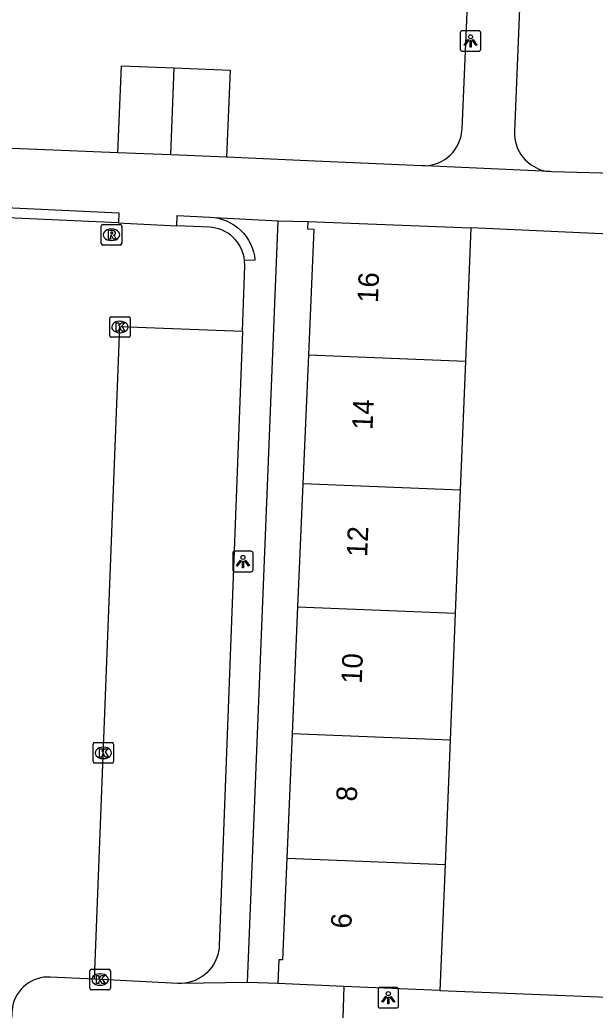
# Model space of a CAD drawing. Extents: x 161355 to 162026, y 386504 to 387459.
# Drawn here: x 161629.92 to 161657.96, y 387344.83 to 387393.14 of the extents above; entities that cross this region are included whole.
import ezdxf

# ---------------------------------------------------------------- set-up
doc = ezdxf.new("R2010")
doc.units = 0
for name, color, linetype in [('IMGEO_Kolk', 7, 'Continuous'), ('IMGEO_Lichtpunt', 7, 'Continuous'), ('IMGEO_Pand', 7, 'Continuous'), ('IMGEO_Pand_nummerreeks', 7, 'Continuous'), ('IMGEO_Rijbaan_lokaal_open', 7, 'Continuous'), ('IMGEO_Rioolput', 7, 'Continuous'), ('IMGEO_Voetpad_open', 7, 'Continuous')]:
    doc.layers.add(name, color=color, linetype=linetype)

msp = doc.modelspace()

# ---------------------------------------------------------------- linework, layer by layer
at = {"layer": 'IMGEO_Kolk'}
for p, q in [((161634.296, 387377.729), (161634.296, 387378.581)), ((161634.371, 387378.655), (161635.223, 387378.655)), ((161635.297, 387378.581), (161635.297, 387377.729)), ((161634.784, 387378.435), (161634.809, 387378.435)), ((161635.223, 387377.655), (161634.371, 387377.655)), ((161634.807, 387377.875), (161634.782, 387377.875)), ((161633.486, 387356.953), (161633.486, 387357.805)), ((161633.561, 387357.879), (161634.413, 387357.879)), ((161634.487, 387357.805), (161634.487, 387356.953)), ((161633.974, 387357.659), (161633.999, 387357.659)), ((161634.413, 387356.879), (161633.561, 387356.879)), ((161633.997, 387357.099), (161633.972, 387357.099)), ((161633.329, 387345.898), (161633.329, 387346.75)), ((161633.404, 387346.824), (161634.256, 387346.824)), ((161633.817, 387346.604), (161633.842, 387346.604)), ((161634.33, 387346.75), (161634.33, 387345.898)), ((161634.256, 387345.824), (161633.404, 387345.824)), ((161633.84, 387346.044), (161633.815, 387346.044))]:
    msp.add_line(p, q, dxfattribs=at)
for points in [[(161634.296, 387377.729), (161634.296, 387378.581)], [(161634.371, 387378.655), (161635.223, 387378.655)], [(161635.297, 387378.581), (161635.297, 387377.729)], [(161634.617, 387378.355), (161634.74, 387378.355), (161634.74, 387378.204), (161634.87, 387378.355), (161635.034, 387378.355), (161634.888, 387378.204), (161635.041, 387377.955), (161634.889, 387377.955), (161634.804, 387378.119), (161634.74, 387378.052), (161634.74, 387377.955), (161634.617, 387377.955), (161634.617, 387378.355)], [(161635.223, 387377.655), (161634.371, 387377.655)], [(161633.486, 387356.953), (161633.486, 387357.805)], [(161633.561, 387357.879), (161634.413, 387357.879)], [(161634.487, 387357.805), (161634.487, 387356.953)], [(161633.807, 387357.579), (161633.93, 387357.579), (161633.93, 387357.428), (161634.06, 387357.579), (161634.224, 387357.579), (161634.078, 387357.428), (161634.231, 387357.179), (161634.079, 387357.179), (161633.994, 387357.343), (161633.93, 387357.276), (161633.93, 387357.179), (161633.807, 387357.179), (161633.807, 387357.579)], [(161634.413, 387356.879), (161633.561, 387356.879)], [(161633.329, 387345.898), (161633.329, 387346.75)], [(161633.404, 387346.824), (161634.256, 387346.824)], [(161634.33, 387346.75), (161634.33, 387345.898)], [(161633.65, 387346.524), (161633.773, 387346.524), (161633.773, 387346.373), (161633.903, 387346.524), (161634.067, 387346.524), (161633.921, 387346.373), (161634.074, 387346.124), (161633.922, 387346.124), (161633.837, 387346.288), (161633.773, 387346.221), (161633.773, 387346.124), (161633.65, 387346.124), (161633.65, 387346.524)], [(161634.256, 387345.824), (161633.404, 387345.824)]]:
    msp.add_lwpolyline(points, dxfattribs=at)
for centre, start, end in [((161634.373, 387378.579), 91.552, 178.448), ((161634.373, 387378.579), 91.552, 178.448), ((161635.221, 387378.579), 1.552, 88.448), ((161635.221, 387378.579), 1.552, 88.448), ((161634.373, 387377.731), 181.552, 268.448), ((161634.373, 387377.731), 181.552, 268.448), ((161635.221, 387377.731), 271.552, 358.448), ((161635.221, 387377.731), 271.552, 358.448), ((161633.563, 387357.803), 91.552, 178.448), ((161633.563, 387357.803), 91.552, 178.448), ((161634.411, 387357.803), 1.552, 88.448), ((161634.411, 387357.803), 1.552, 88.448), ((161633.563, 387356.955), 181.552, 268.448), ((161633.563, 387356.955), 181.552, 268.448), ((161634.411, 387356.955), 271.552, 358.448), ((161634.411, 387356.955), 271.552, 358.448), ((161633.406, 387346.748), 91.552, 178.448), ((161633.406, 387346.748), 91.552, 178.448), ((161634.254, 387346.748), 1.552, 88.448), ((161634.254, 387346.748), 1.552, 88.448), ((161633.406, 387345.9), 181.552, 268.448), ((161633.406, 387345.9), 181.552, 268.448), ((161634.254, 387345.9), 271.552, 358.448), ((161634.254, 387345.9), 271.552, 358.448)]:
    msp.add_arc(centre, 0.0765, start, end, dxfattribs=at)
for centre, major_axis, ratio, start_param, end_param in [((161634.783, 387378.155), (-0.387, 0.002), 0.722429, 4.712389, 7.853982), ((161634.808, 387378.155), (-0.39, 0.002), 0.717154, 1.570796, 4.712389), ((161633.973, 387357.379), (-0.387, 0.002), 0.722429, 4.712389, 7.853982), ((161633.998, 387357.379), (-0.39, 0.002), 0.717154, 1.570796, 4.712389), ((161633.816, 387346.324), (-0.387, 0.002), 0.722429, 4.712389, 7.853982), ((161633.841, 387346.324), (-0.39, 0.002), 0.717154, 1.570796, 4.712389)]:
    msp.add_ellipse(centre, major_axis=major_axis, ratio=ratio, start_param=start_param, end_param=end_param, dxfattribs=at)
at = {"layer": 'IMGEO_Lichtpunt'}
for p, q in [((161651.386, 387392.508), (161651.386, 387391.701)), ((161651.386, 387392.508), (161651.386, 387391.701)), ((161652.288, 387392.603), (161651.48, 387392.603)), ((161652.288, 387392.603), (161651.48, 387392.603)), ((161652.382, 387391.701), (161652.382, 387392.508)), ((161652.382, 387391.701), (161652.382, 387392.508)), ((161651.48, 387391.607), (161652.288, 387391.607)), ((161651.48, 387391.607), (161652.288, 387391.607)), ((161640.292, 387367.118), (161640.292, 387366.311)), ((161640.292, 387367.118), (161640.292, 387366.311)), ((161641.194, 387367.213), (161640.386, 387367.213)), ((161641.194, 387367.213), (161640.386, 387367.213)), ((161641.288, 387366.311), (161641.288, 387367.118)), ((161641.288, 387366.311), (161641.288, 387367.118)), ((161640.386, 387366.217), (161641.194, 387366.217)), ((161640.386, 387366.217), (161641.194, 387366.217)), ((161647.377, 387345.842), (161647.377, 387345.035)), ((161647.377, 387345.842), (161647.377, 387345.035)), ((161648.279, 387345.937), (161647.471, 387345.937)), ((161648.279, 387345.937), (161647.471, 387345.937)), ((161648.373, 387345.035), (161648.373, 387345.842)), ((161648.373, 387345.035), (161648.373, 387345.842)), ((161647.471, 387344.941), (161648.279, 387344.941)), ((161647.471, 387344.941), (161648.279, 387344.941))]:
    msp.add_line(p, q, dxfattribs=at)
for points in [[(161651.76, 387392.172), (161651.799, 387392.144), (161651.611, 387391.882), (161651.573, 387391.909), (161651.76, 387392.172)], [(161651.862, 387392.124), (161651.909, 387392.124), (161651.909, 387391.802), (161651.862, 387391.802), (161651.862, 387392.124)], [(161651.972, 387392.144), (161652.01, 387392.171), (161652.197, 387391.909), (161652.158, 387391.881), (161651.972, 387392.144)], [(161640.666, 387366.782), (161640.705, 387366.754), (161640.517, 387366.492), (161640.479, 387366.519), (161640.666, 387366.782)], [(161640.768, 387366.734), (161640.815, 387366.734), (161640.815, 387366.412), (161640.768, 387366.412), (161640.768, 387366.734)], [(161640.878, 387366.754), (161640.916, 387366.781), (161641.103, 387366.519), (161641.064, 387366.491), (161640.878, 387366.754)], [(161647.751, 387345.506), (161647.79, 387345.478), (161647.602, 387345.216), (161647.564, 387345.243), (161647.751, 387345.506)], [(161647.853, 387345.458), (161647.9, 387345.458), (161647.9, 387345.136), (161647.853, 387345.136), (161647.853, 387345.458)], [(161647.963, 387345.478), (161648.001, 387345.505), (161648.188, 387345.243), (161648.149, 387345.215), (161647.963, 387345.478)]]:
    msp.add_lwpolyline(points, dxfattribs=at)
for centre in [(161651.885, 387392.306), (161640.791, 387366.916), (161647.876, 387345.64)]:
    msp.add_circle(centre, 0.0994, dxfattribs=at)
for centre, start, end in [((161651.48, 387392.508), 90, 180), ((161651.48, 387392.508), 90, 180), ((161652.288, 387392.508), 0, 90), ((161652.288, 387392.508), 0, 90), ((161651.48, 387391.701), 180, 270), ((161651.48, 387391.701), 180, 270), ((161652.288, 387391.701), 270, 0), ((161652.288, 387391.701), 270, 360), ((161640.386, 387367.118), 90, 180), ((161640.386, 387367.118), 90, 180), ((161641.194, 387367.118), 0, 90), ((161641.194, 387367.118), 0, 90), ((161640.386, 387366.311), 180, 270), ((161640.386, 387366.311), 180, 270), ((161641.194, 387366.311), 270, 0), ((161641.194, 387366.311), 270, 360), ((161647.471, 387345.842), 90, 180), ((161647.471, 387345.842), 90, 180), ((161648.279, 387345.842), 0, 90), ((161648.279, 387345.842), 0, 90), ((161647.471, 387345.035), 180, 270), ((161647.471, 387345.035), 180, 270), ((161648.279, 387345.035), 270, 0), ((161648.279, 387345.035), 270, 360)]:
    msp.add_arc(centre, 0.0946, start, end, dxfattribs=at)
at = {"layer": 'IMGEO_Pand'}
for points in [[(161634.695, 387386.655), (161634.865, 387390.893), (161637.439, 387390.79)], [(161637.281, 387386.551), (161637.439, 387390.79)], [(161637.439, 387390.79), (161640.162, 387390.681), (161639.992, 387386.442)], [(161637.281, 387386.551), (161634.695, 387386.655)], [(161639.992, 387386.442), (161637.281, 387386.551)], [(161643.958, 387383.302), (161643.943, 387382.942), (161644.239, 387382.929), (161643.979, 387376.801)], [(161643.958, 387383.302), (161651.905, 387382.995)], [(161651.905, 387382.995), (161651.641, 387376.49)], [(161643.979, 387376.801), (161643.711, 387370.499)], [(161643.979, 387376.801), (161651.641, 387376.49)], [(161651.641, 387376.49), (161651.386, 387370.188)], [(161643.711, 387370.499), (161643.456, 387364.508)], [(161651.386, 387370.188), (161643.711, 387370.499)], [(161651.386, 387370.188), (161651.142, 387364.196)], [(161643.456, 387364.508), (161643.193, 387358.317)], [(161643.456, 387364.508), (161651.142, 387364.196)], [(161651.142, 387364.196), (161650.891, 387358.005)], [(161643.193, 387358.317), (161642.935, 387352.249)], [(161650.891, 387358.005), (161643.193, 387358.317)], [(161650.891, 387358.005), (161650.645, 387351.936)], [(161642.935, 387352.249), (161642.724, 387347.279), (161642.541, 387347.287), (161642.492, 387346.124)], [(161642.935, 387352.249), (161650.645, 387351.936)], [(161650.645, 387351.936), (161650.396, 387345.792)], [(161645.709, 387345.989), (161642.492, 387346.124)], [(161650.396, 387345.792), (161645.709, 387345.989)]]:
    msp.add_lwpolyline(points, dxfattribs=at)
at = {"layer": 'IMGEO_Rijbaan_lokaal_open'}
for points in [[(161634.723, 387383.227), (161627.131, 387383.581)], [(161634.723, 387383.227), (161634.993, 387383.213), (161637.57, 387383.094)], [(161640.874, 387381.402), (161640.849, 387381.562), (161640.81, 387381.72), (161640.758, 387381.874), (161640.691, 387382.022), (161640.612, 387382.163), (161640.52, 387382.297), (161640.417, 387382.423), (161640.303, 387382.538), (161640.179, 387382.643), (161640.047, 387382.736), (161639.906, 387382.818), (161639.759, 387382.886), (161639.606, 387382.941), (161639.449, 387382.982), (161639.289, 387383.009), (161639.155, 387383.02), (161637.57, 387383.094)], [(161640.763, 387377.946), (161640.883, 387381.14), (161640.874, 387381.402)], [(161633.556, 387346.338), (161634.797, 387378.178), (161640.763, 387377.946)], [(161633.556, 387346.338), (161631.402, 387346.446), (161631.242, 387346.447), (161631.083, 387346.433), (161630.926, 387346.406), (161630.772, 387346.364), (161630.623, 387346.309), (161630.478, 387346.241), (161630.341, 387346.16), (161630.211, 387346.067), (161630.09, 387345.963), (161629.979, 387345.849), (161629.878, 387345.725), (161629.789, 387345.593), (161629.712, 387345.453), (161629.648, 387345.307), (161629.598, 387345.156), (161629.561, 387345), (161629.537, 387344.843), (161629.53, 387344.736), (161627.971, 387307.342), (161627.513, 387299.069), (161627.477, 387298.242)]]:
    msp.add_lwpolyline(points, dxfattribs=at)
at = {"layer": 'IMGEO_Rioolput'}
for p, q in [((161633.883, 387382.227), (161633.883, 387383.079)), ((161633.958, 387383.153), (161634.81, 387383.153)), ((161634.371, 387382.933), (161634.396, 387382.933)), ((161634.884, 387383.079), (161634.884, 387382.227)), ((161634.394, 387382.373), (161634.369, 387382.373)), ((161634.81, 387382.153), (161633.958, 387382.153))]:
    msp.add_line(p, q, dxfattribs=at)
for points in [[(161633.883, 387382.227), (161633.883, 387383.079)], [(161633.958, 387383.153), (161634.81, 387383.153)], [(161634.472, 387382.851), (161634.22, 387382.853), (161634.22, 387382.453)], [(161634.884, 387383.079), (161634.884, 387382.227)], [(161634.22, 387382.453), (161634.344, 387382.453), (161634.344, 387382.615), (161634.355, 387382.615)], [(161634.398, 387382.772), (161634.344, 387382.772), (161634.344, 387382.691)], [(161634.344, 387382.691), (161634.396, 387382.691)], [(161634.402, 387382.586), (161634.473, 387382.453), (161634.613, 387382.453), (161634.548, 387382.579)], [(161634.81, 387382.153), (161633.958, 387382.153)]]:
    msp.add_lwpolyline(points, dxfattribs=at)
for centre, radius, start, end in [((161633.96, 387383.077), 0.0765, 91.552, 178.448), ((161633.96, 387383.077), 0.0765, 91.552, 178.448), ((161634.471, 387382.741), 0.109, 350.3612, 89.416), ((161634.808, 387383.077), 0.0765, 1.552, 88.448), ((161634.808, 387383.077), 0.0765, 1.552, 88.448), ((161634.354, 387382.562), 0.0533, 26.0293, 88.6989), ((161634.38, 387382.88), 0.19, 274.7715, 282.9687), ((161634.404, 387382.676), 0.0964, 77.0061, 93.1865), ((161634.418, 387382.733), 0.0378, 276.6634, 79.6772), ((161634.469, 387382.741), 0.112, 277.5842, 350.9817), ((161634.453, 387382.526), 0.108, 29.5134, 73.7905), ((161633.96, 387382.229), 0.0765, 181.552, 268.448), ((161633.96, 387382.229), 0.0765, 181.552, 268.448), ((161634.808, 387382.229), 0.0765, 271.552, 358.448), ((161634.808, 387382.229), 0.0765, 271.552, 358.448)]:
    msp.add_arc(centre, radius, start, end, dxfattribs=at)
for centre, major_axis, ratio, start_param, end_param in [((161634.37, 387382.653), (-0.387, 0.002), 0.722429, 4.712389, 7.853982), ((161634.395, 387382.653), (-0.39, 0.002), 0.717154, 1.570796, 4.712389)]:
    msp.add_ellipse(centre, major_axis=major_axis, ratio=ratio, start_param=start_param, end_param=end_param, dxfattribs=at)
at = {"layer": 'IMGEO_Voetpad_open'}
for points in [[(161649.674, 387386.014), (161649.842, 387386.03), (161650.008, 387386.06), (161650.171, 387386.105), (161650.329, 387386.164), (161650.481, 387386.237), (161650.626, 387386.324), (161650.763, 387386.423), (161650.89, 387386.534), (161651.007, 387386.656), (161651.112, 387386.788), (161651.205, 387386.929), (161651.286, 387387.077), (161651.353, 387387.232), (161651.405, 387387.392), (161651.443, 387387.557), (161651.466, 387387.724), (161651.473, 387387.82), (161652.397, 387409.433)], [(161654.905, 387409.299), (161654.027, 387387.694), (161654.028, 387387.525), (161654.043, 387387.356), (161654.074, 387387.19), (161654.12, 387387.027), (161654.18, 387386.868), (161654.253, 387386.716), (161654.34, 387386.571), (161654.44, 387386.434), (161654.552, 387386.307), (161654.674, 387386.19), (161654.807, 387386.084), (161654.948, 387385.991), (161655.097, 387385.911), (161655.253, 387385.844), (161655.414, 387385.792), (161655.579, 387385.754), (161655.746, 387385.731)], [(161634.695, 387386.655), (161630.74, 387386.813), (161627.082, 387386.96)], [(161649.674, 387386.014), (161649.505, 387386.014), (161643.939, 387386.264), (161639.992, 387386.442)], [(161655.746, 387385.731), (161649.674, 387386.014)], [(161665.004, 387385.486), (161655.843, 387385.725), (161655.746, 387385.731)], [(161627.154, 387384.08), (161634.746, 387383.726), (161634.723, 387383.227)], [(161637.57, 387383.094), (161637.593, 387383.594), (161639.178, 387383.519), (161639.392, 387383.499)], [(161639.392, 387383.499), (161642.513, 387383.326)], [(161639.392, 387383.499), (161639.595, 387383.461), (161639.794, 387383.405), (161639.988, 387383.332), (161640.174, 387383.242), (161640.351, 387383.135), (161640.518, 387383.013), (161640.674, 387382.877), (161640.816, 387382.727), (161640.945, 387382.565), (161641.059, 387382.392), (161641.156, 387382.21), (161641.237, 387382.019), (161641.301, 387381.823), (161641.347, 387381.621), (161641.375, 387381.416), (161640.874, 387381.402)], [(161641.008, 387346.184), (161642.513, 387383.326)], [(161642.513, 387383.326), (161643.958, 387383.302)], [(161660.072, 387382.623), (161651.905, 387382.995)], [(161640.763, 387377.946), (161639.633, 387347.978), (161639.625, 387347.859), (161639.6, 387347.69), (161639.56, 387347.523), (161639.505, 387347.36), (161639.436, 387347.203), (161639.354, 387347.053), (161639.258, 387346.91), (161639.15, 387346.777), (161639.03, 387346.654), (161638.9, 387346.542), (161638.761, 387346.442), (161638.613, 387346.355), (161638.457, 387346.282), (161638.296, 387346.223), (161638.131, 387346.178), (161637.962, 387346.148), (161637.791, 387346.134)], [(161637.791, 387346.134), (161637.619, 387346.135), (161633.556, 387346.338)], [(161641.008, 387346.184), (161637.791, 387346.134)], [(161642.492, 387346.124), (161641.008, 387346.184)], [(161645.709, 387345.989), (161645.629, 387343.437)], [(161650.396, 387345.792), (161658.542, 387345.464)]]:
    msp.add_lwpolyline(points, dxfattribs=at)

# ---------------------------------------------------------------- texts
at = {"layer": 'IMGEO_Pand_nummerreeks'}
for s, p in [('16', (161647.369, 387379.319)), ('14', (161647.106, 387373.123)), ('12', (161646.843, 387366.924)), ('10', (161646.579, 387360.734)), ('8', (161646.335, 387355)), ('6', (161646.072, 387348.8))]:
    msp.add_text(s, height=1, rotation=87.5666, dxfattribs=at).set_placement(p)

doc.saveas('drawing.dxf')
